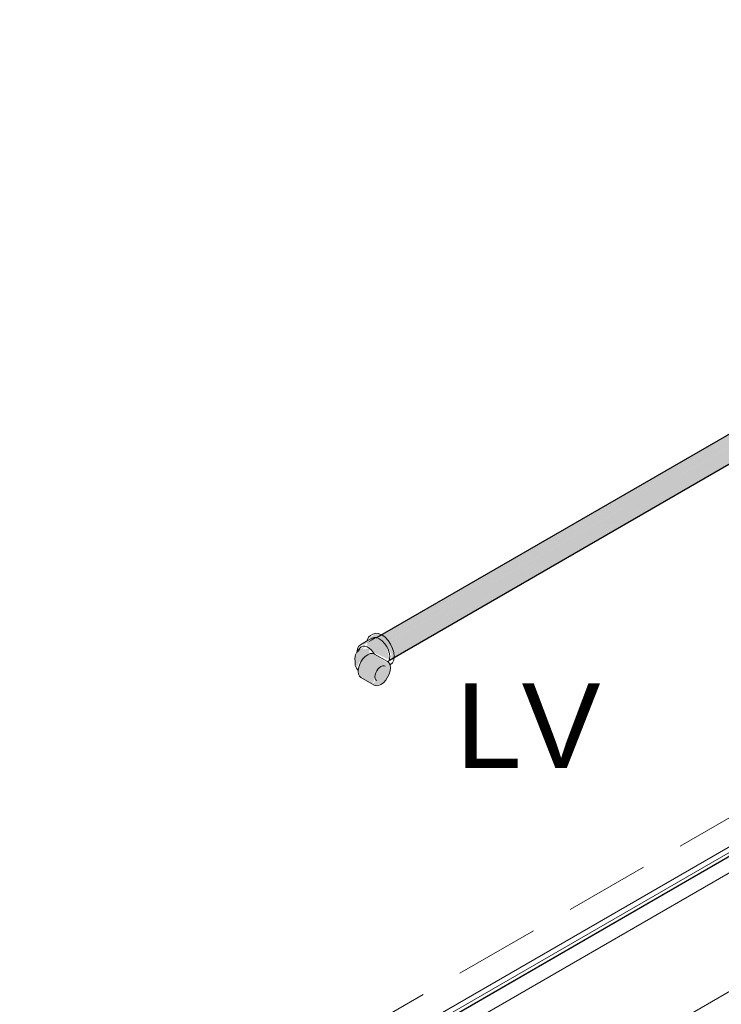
# Model space of a CAD drawing. Header units: millimetres. Extents: x 567 to 934, y -1 to 364.
# Tile 904 of 1056: x 823.41 to 825.07, y 66.61 to 68.93. Entities that reach past the tile are written whole.
import ezdxf

# ---------------------------------------------------------------- set-up
doc = ezdxf.new("R2010")
doc.units = ezdxf.units.MM
doc.header["$MEASUREMENT"] = 0
doc.linetypes.add('JIS_02_2.0', pattern=[0.3, 0.2, -0.1])
doc.linetypes.add('NULL', pattern=[0])
for name, color, linetype, lineweight in [('A-ANNO-SYMB', 7, 'Continuous', 9), ('A-DETL', 7, 'Continuous', 13), ('A-GENM', 7, 'Continuous', 13), ('A-WALL', 7, 'Continuous', 25), ('AF-Condutos', 140, 'Continuous', 25), ('AF-Peça de utilização', 152, 'Continuous', 18), ('DI-Área do detalhe', 10, 'JIS_02_2.0', 0), ('Textos', 7, 'Continuous', 9)]:
    doc.layers.add(name, color=color, linetype=linetype, lineweight=lineweight)
doc.styles.add('Arial', font='arial.ttf')

msp = doc.modelspace()

# ---------------------------------------------------------------- hatches: boundary and pattern name
at = {"layer": 'AF-Condutos', "linetype": 'Continuous'}
for points in [[(826.787, 68.9309), (826.7792, 68.9302), (824.2531, 67.4717)], [(826.7586, 68.9053), (824.2699, 67.4683), (826.796, 68.9268), (826.787, 68.9309), (824.2609, 67.4724)], [(824.2666, 67.4795), (824.2694, 67.4774), (826.787, 68.9309)], [(826.8149, 68.8962), (826.8112, 68.9078), (826.796, 68.9268), (824.2699, 67.4683), (826.7113, 68.8653), (824.2784, 67.4602), (826.733, 68.8631), (824.2851, 67.4494)], [(824.2705, 67.4779), (824.2761, 67.472), (826.7586, 68.9053)], [(826.8112, 68.8784), (826.8149, 68.8962), (826.7535, 68.8611), (824.2888, 67.4378), (826.7803, 68.866), (824.2888, 67.4274)], [(824.2773, 67.4726), (824.2842, 67.4635), (826.7113, 68.8653)], [(824.2909, 67.4527), (826.733, 68.8631), (824.2847, 67.4637)], [(826.8112, 68.8784), (826.777, 68.8588), (824.2851, 67.42)], [(824.297, 67.4321), (826.7835, 68.8678), (824.295, 67.4413)], [(824.2953, 67.4415), (826.7535, 68.8611), (824.2909, 67.4527)], [(824.2966, 67.4266), (826.777, 68.8588), (824.2969, 67.432)]]:
    msp.add_hatch(color=151, dxfattribs=at).paths.add_polyline_path(points)
at = {"layer": 'AF-Peça de utilização', "linetype": 'Continuous'}
for points in [[(824.2164, 67.4561), (824.2274, 67.4571), (824.2488, 67.4734)], [(824.2327, 67.467), (824.2382, 67.4687), (824.2313, 67.4554), (824.2512, 67.436), (824.2785, 67.4518), (824.2895, 67.4341), (824.2895, 67.4225), (824.2954, 67.4199), (824.2925, 67.4474), (824.2817, 67.4661), (824.267, 67.4791), (824.2523, 67.4831)], [(824.2316, 67.4595), (824.2547, 67.4728), (824.2488, 67.4734)], [(824.2113, 67.4426), (824.2033, 67.4238), (824.2069, 67.4011), (824.2157, 67.4174), (824.2372, 67.4349), (824.2375, 67.4476), (824.2226, 67.4452), (824.2272, 67.4526)], [(824.2849, 67.4207), (824.2785, 67.4518), (824.2515, 67.4362)], [(824.2578, 67.3924), (824.2548, 67.394), (824.2487, 67.3607), (824.2534, 67.3592), (824.2706, 67.3665), (824.2844, 67.3867), (824.2867, 67.4079), (824.2498, 67.4341), (824.2397, 67.435), (824.2224, 67.4225), (824.2119, 67.4004), (824.2141, 67.3819), (824.2487, 67.3607), (824.2542, 67.3701), (824.2451, 67.364)]]:
    msp.add_hatch(color=161, dxfattribs=at).paths.add_polyline_path(points)

# ---------------------------------------------------------------- linework, layer by layer
at = {"layer": 'A-ANNO-SYMB', "color": 8, "linetype": 'Continuous', "lineweight": 5}
msp.add_line((826.9145, 68.0346), (823.8495, 66.265), dxfattribs=at)
at = {"layer": 'A-DETL', "color": 8, "linetype": 'Continuous', "lineweight": 5}
msp.add_line((827.4251, 68.2678), (823.5249, 66.016), dxfattribs=at)
at = {"layer": 'A-GENM', "color": 8, "lineweight": 5}
for p, q in [((827.392, 68.2869), (823.908, 66.2754)), ((827.3833, 68.2919), (824.0725, 66.3804)), ((827.3834, 68.2919), (824.0726, 66.3804)), ((824.0803, 66.3759), (827.3912, 68.2874)), ((823.9411, 66.2563), (827.4251, 68.2678))]:
    msp.add_line(p, q, dxfattribs=at)
at = {"layer": 'A-WALL', "color": 8, "lineweight": 5}
for p, q in [((827.4251, 68.2678), (823.5249, 66.016)), ((824.0614, 66.0457), (827.1791, 67.8457))]:
    msp.add_line(p, q, dxfattribs=at)
at = {"layer": 'AF-Condutos'}
for p, q in [((826.7573, 68.9175), (824.2531, 67.4717)), ((824.2851, 67.42), (826.7771, 68.8587))]:
    msp.add_line(p, q, dxfattribs=at)
at = {"layer": 'AF-Peça de utilização'}
for p, q in [((824.2437, 67.4719), (824.2325, 67.4654)), ((824.2356, 67.4735), (824.2327, 67.467)), ((824.2403, 67.4778), (824.2356, 67.4735)), ((824.2462, 67.4812), (824.2403, 67.4778)), ((824.2488, 67.4734), (824.2437, 67.4719)), ((824.2523, 67.4831), (824.2462, 67.4812)), ((824.2547, 67.4728), (824.2488, 67.4734)), ((824.2594, 67.4824), (824.2523, 67.4831)), ((824.2549, 67.4728), (824.2547, 67.4728)), ((824.2611, 67.4701), (824.2549, 67.4728)), ((824.2664, 67.4794), (824.2594, 67.4824)), ((824.2675, 67.4655), (824.2611, 67.4701)), ((824.267, 67.4791), (824.2664, 67.4794)), ((824.2746, 67.4736), (824.267, 67.4791)), ((824.2817, 67.4661), (824.2746, 67.4736)), ((824.2155, 67.4481), (824.2092, 67.44)), ((824.21, 67.447), (824.2092, 67.4402)), ((824.2092, 67.4398), (824.215, 67.4462)), ((824.215, 67.4462), (824.2093, 67.4393)), ((824.2125, 67.4525), (824.21, 67.447)), ((824.2164, 67.4561), (824.2125, 67.4525)), ((824.2185, 67.4512), (824.2155, 67.4481)), ((824.231, 67.4645), (824.2164, 67.4561)), ((824.2225, 67.4528), (824.2185, 67.4512)), ((824.2272, 67.4526), (824.2225, 67.4528)), ((824.2323, 67.4509), (824.2272, 67.4526)), ((824.2325, 67.4654), (824.231, 67.4645)), ((824.2325, 67.4508), (824.2323, 67.4509)), ((824.2327, 67.467), (824.2325, 67.4654)), ((824.2375, 67.4476), (824.2325, 67.4508)), ((824.2425, 67.4429), (824.2375, 67.4476)), ((824.2734, 67.4592), (824.2675, 67.4655)), ((824.2785, 67.4518), (824.2734, 67.4592)), ((824.2824, 67.4436), (824.2785, 67.4518)), ((824.2878, 67.4572), (824.2817, 67.4661)), ((824.2925, 67.4474), (824.2878, 67.4572)), ((824.2954, 67.4375), (824.2925, 67.4474)), ((824.205, 67.432), (824.2033, 67.4238)), ((824.2033, 67.4238), (824.204, 67.4165)), ((824.2083, 67.4382), (824.205, 67.432)), ((824.209, 67.4391), (824.2083, 67.4382)), ((824.2091, 67.4399), (824.2086, 67.4392)), ((824.2086, 67.4392), (824.2091, 67.4398)), ((824.2093, 67.4393), (824.209, 67.4391)), ((824.2092, 67.44), (824.2091, 67.4399)), ((824.2091, 67.4398), (824.2092, 67.4398)), ((824.2092, 67.4402), (824.2092, 67.44)), ((824.2092, 67.4398), (824.2093, 67.4393)), ((824.2224, 67.4225), (824.2177, 67.4156)), ((824.2279, 67.4282), (824.2224, 67.4225)), ((824.2338, 67.4325), (824.2279, 67.4282)), ((824.2397, 67.435), (824.2338, 67.4325)), ((824.2451, 67.4356), (824.2397, 67.435)), ((824.247, 67.4373), (824.2425, 67.4429)), ((824.2487, 67.4345), (824.2451, 67.4356)), ((824.2479, 67.4358), (824.247, 67.4373)), ((824.2487, 67.4345), (824.2479, 67.4358)), ((824.2498, 67.4341), (824.2487, 67.4345)), ((824.2808, 67.4162), (824.2498, 67.4341)), ((824.2837, 67.4394), (824.2824, 67.4436)), ((824.2849, 67.4354), (824.2837, 67.4394)), ((824.2857, 67.4275), (824.2849, 67.4354)), ((824.2849, 67.4207), (824.2852, 67.4232)), ((824.2852, 67.4232), (824.2857, 67.4275)), ((824.2964, 67.4281), (824.2954, 67.4375)), ((824.2954, 67.4199), (824.2962, 67.4264)), ((824.2962, 67.4264), (824.2964, 67.4281)), ((824.204, 67.4165), (824.2044, 67.4068)), ((824.2044, 67.4068), (824.2069, 67.4011)), ((824.2069, 67.4011), (824.2113, 67.395)), ((824.2119, 67.4004), (824.2113, 67.395)), ((824.2141, 67.4081), (824.2119, 67.4004)), ((824.2177, 67.4156), (824.2141, 67.4081)), ((824.2578, 67.3984), (824.2605, 67.4012)), ((824.2605, 67.4012), (824.2611, 67.4019)), ((824.2611, 67.4019), (824.2647, 67.4045)), ((824.2647, 67.4045), (824.2684, 67.4061)), ((824.2684, 67.4061), (824.269, 67.4061)), ((824.269, 67.4061), (824.2717, 67.4064)), ((824.2717, 67.4064), (824.2726, 67.4061)), ((824.2726, 67.4061), (824.2746, 67.4055)), ((824.2821, 67.415), (824.2808, 67.4162)), ((824.2822, 67.4149), (824.2821, 67.415)), ((824.283, 67.4142), (824.2822, 67.4149)), ((824.2824, 67.4152), (824.2839, 67.4185)), ((824.2844, 67.4129), (824.283, 67.4142)), ((824.2839, 67.4185), (824.2849, 67.4207)), ((824.2865, 67.4083), (824.2844, 67.4129)), ((824.2865, 67.4083), (824.2878, 67.4091)), ((824.2866, 67.408), (824.2865, 67.4083)), ((824.2867, 67.4079), (824.2866, 67.408)), ((824.2874, 67.4015), (824.2867, 67.4079)), ((824.2867, 67.3943), (824.2874, 67.4015)), ((824.2878, 67.4091), (824.2925, 67.4134)), ((824.2925, 67.4134), (824.2954, 67.4199)), ((824.2113, 67.395), (824.2111, 67.3932)), ((824.2111, 67.3932), (824.2119, 67.3869)), ((824.2119, 67.3869), (824.2141, 67.3819)), ((824.2141, 67.3819), (824.2177, 67.3785)), ((824.2177, 67.3785), (824.2487, 67.3607)), ((824.2508, 67.3804), (824.2513, 67.3848)), ((824.2513, 67.3765), (824.2508, 67.3804)), ((824.2513, 67.3848), (824.2527, 67.3895)), ((824.2527, 67.3734), (824.2513, 67.3765)), ((824.2527, 67.3895), (824.2549, 67.3941)), ((824.2549, 67.3941), (824.2578, 67.3984)), ((824.2761, 67.3723), (824.2808, 67.3792)), ((824.2808, 67.3792), (824.2844, 67.3867)), ((824.2844, 67.3867), (824.2867, 67.3943)), ((824.2487, 67.3607), (824.2534, 67.3592)), ((824.2549, 67.3714), (824.2527, 67.3734)), ((824.2534, 67.3592), (824.2589, 67.3597)), ((824.2589, 67.3597), (824.2647, 67.3622)), ((824.2647, 67.3622), (824.2706, 67.3665)), ((824.2706, 67.3665), (824.2761, 67.3723))]:
    msp.add_line(p, q, dxfattribs=at)
at = {"layer": 'DI-Área do detalhe'}
msp.add_lwpolyline([(827.8818, 63.5005), (823.4123, 66.081), (827.3126, 68.3328), (831.7821, 65.7523), (827.8818, 63.5005)], dxfattribs=at)

# ---------------------------------------------------------------- texts
at = {"layer": 'Textos', "linetype": 'NULL', "insert": (824.4416, 67.1651), "char_height": 0.2, "width": 0.683537, "attachment_point": 7, "line_spacing_factor": 0.6, "style": 'Arial'}
msp.add_mtext('LV', dxfattribs=at)

doc.saveas('drawing.dxf')
